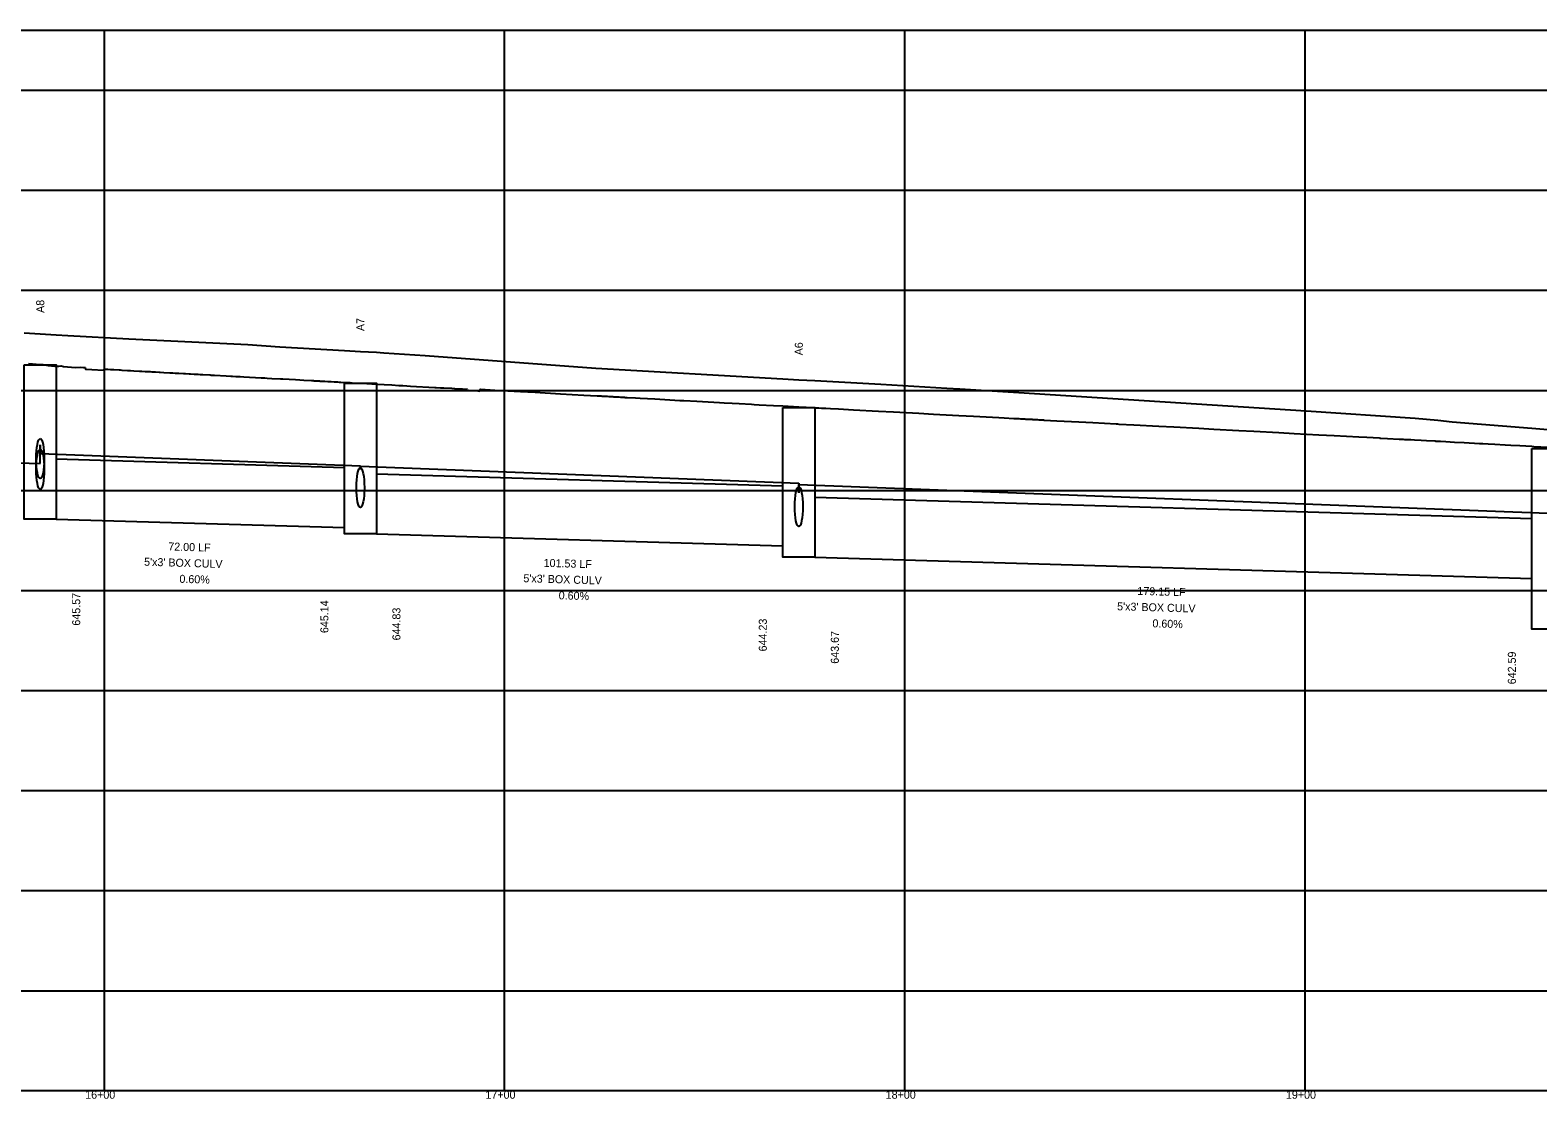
# Model space of a CAD drawing. Extents: x 2252703 to 2264864, y 13787568 to 13790989.
# Drawn here: x 2259493.5 to 2259870.2, y 13790698.5 to 13790965.5 of the extents above; entities that cross this region are included whole.
import ezdxf

# ---------------------------------------------------------------- set-up
doc = ezdxf.new("R2010")
doc.units = 0
for name, color, linetype in [('blank4', 7, 'Continuous'), ('D_DRN_PROF_HGL', 7, 'Continuous'), ('D_PROF_1', 7, 'Continuous'), ('D_PROF_NOTES_1', 7, 'Continuous'), ('Default', 7, 'Continuous'), ('Drain_PipeInside', 7, 'Continuous'), ('E_Terrain', 7, 'Continuous'), ('Inlet', 7, 'Continuous'), ('z - Construction', 7, 'Continuous')]:
    doc.layers.add(name, color=color, linetype=linetype)

msp = doc.modelspace()

# ---------------------------------------------------------------- linework, layer by layer
at = {"layer": 'blank4'}
msp.add_lwpolyline([(2257912.03, 13790700.51), (2257912.03, 13790965.51), (2261066.03, 13790965.51), (2261066.03, 13790700.51)], close=True, dxfattribs=at)
at = {"layer": 'D_DRN_PROF_HGL'}
for p, q in [((2259496, 13790857.2), (2259496, 13790861.87)), ((2259576, 13790856.64), (2259576, 13790855.72)), ((2259685.54, 13790852.34), (2259685.54, 13790849.94))]:
    msp.add_line(p, q, dxfattribs=at)
for points in [[(2259496, 13790861.87), (2259496, 13790859.73), (2259576, 13790856.64)], [(2259490.47, 13790857.4), (2259496, 13790857.2)], [(2259576, 13790855.72), (2259576, 13790856.57), (2259685.54, 13790852.34)], [(2259685.54, 13790849.94), (2259685.54, 13790851.99), (2259872.69, 13790844.8)]]:
    msp.add_lwpolyline(points, dxfattribs=at)
at = {"layer": 'D_PROF_1'}
msp.add_lwpolyline([(2259493.04, 13790882.2), (2259494.09, 13790882.13), (2259496, 13790882), (2259496, 13790882), (2259496.67, 13790881.95), (2259497.04, 13790881.92), (2259497.97, 13790881.71), (2259499.67, 13790881.59), (2259500, 13790881.57), (2259500, 13790881.57), (2259500.69, 13790881.52), (2259501.24, 13790881.63), (2259501.79, 13790881.44), (2259502.79, 13790881.37), (2259504.86, 13790881.23), (2259506, 13790881.3), (2259506.8, 13790881.25), (2259507.23, 13790881.23), (2259507.27, 13790881.23), (2259507.28, 13790880.78), (2259508.9, 13790880.69), (2259511.85, 13790880.53), (2259511.94, 13790880.82), (2259512.61, 13790880.79), (2259512.89, 13790880.77), (2259513.57, 13790880.73), (2259513.95, 13790880.71), (2259514.38, 13790880.69), (2259515.7, 13790880.62), (2259516, 13790880.6), (2259516.42, 13790880.58), (2259517.78, 13790880.5), (2259518.11, 13790880.48), (2259518.11, 13790880.48), (2259518.12, 13790880.48), (2259518.12, 13790880.48), (2259518.12, 13790880.48), (2259518.12, 13790880.48), (2259518.13, 13790880.48), (2259518.18, 13790880.48), (2259518.36, 13790880.47), (2259518.4, 13790880.47), (2259518.46, 13790880.46), (2259518.55, 13790880.46), (2259519.36, 13790880.41), (2259520.84, 13790880.33), (2259521.14, 13790880.31), (2259521.31, 13790880.3), (2259521.41, 13790880.3), (2259522.25, 13790880.25), (2259522.6, 13790880.23), (2259522.63, 13790880.23), (2259523.45, 13790880.19), (2259523.87, 13790880.16), (2259523.89, 13790880.16), (2259523.92, 13790880.16), (2259524.32, 13790880.14), (2259524.53, 13790880.13), (2259524.53, 13790880.13), (2259524.54, 13790880.13), (2259524.57, 13790880.12), (2259524.61, 13790880.12), (2259524.84, 13790880.11), (2259525.73, 13790880.06), (2259526, 13790880.05), (2259526.86, 13790880), (2259528.42, 13790879.91), (2259528.44, 13790879.91), (2259528.49, 13790879.91), (2259528.83, 13790879.89), (2259529.02, 13790879.88), (2259529.09, 13790879.87), (2259529.15, 13790879.87), (2259529.74, 13790879.84), (2259529.94, 13790879.83), (2259529.99, 13790879.82), (2259530.02, 13790879.82), (2259530.65, 13790879.79), (2259531.78, 13790879.73), (2259532.28, 13790879.7), (2259533.18, 13790879.65), (2259533.57, 13790879.63), (2259534.44, 13790879.58), (2259534.53, 13790879.57), (2259535.48, 13790879.52), (2259536, 13790879.49), (2259536.66, 13790879.46), (2259538.43, 13790879.36), (2259538.75, 13790879.34), (2259538.89, 13790879.33), (2259539.14, 13790879.32), (2259539.58, 13790879.29), (2259542.45, 13790879.14), (2259543.59, 13790879.07), (2259544.04, 13790879.05), (2259544.85, 13790879), (2259545.14, 13790878.99), (2259545.29, 13790878.98), (2259545.53, 13790878.96), (2259545.95, 13790878.94), (2259545.97, 13790878.94), (2259546, 13790878.94), (2259546.85, 13790878.89), (2259551.18, 13790878.65), (2259552.13, 13790878.6), (2259552.72, 13790878.57), (2259553.89, 13790878.5), (2259556, 13790878.39), (2259556.61, 13790878.35), (2259556.61, 13790878.35), (2259559.75, 13790878.18), (2259560.88, 13790878.12), (2259561.87, 13790878.06), (2259563.79, 13790877.96), (2259563.86, 13790877.95), (2259564.16, 13790877.94), (2259564.32, 13790877.93), (2259564.49, 13790877.92), (2259564.8, 13790877.9), (2259564.9, 13790877.9), (2259564.95, 13790877.89), (2259565.08, 13790877.89), (2259565.32, 13790877.87), (2259565.49, 13790877.86), (2259565.81, 13790877.85), (2259565.93, 13790877.84), (2259566, 13790877.83), (2259566.22, 13790877.82), (2259566.35, 13790877.82), (2259566.38, 13790877.81), (2259566.79, 13790877.79), (2259566.98, 13790877.78), (2259567.03, 13790877.78), (2259567.05, 13790877.78), (2259567.08, 13790877.78), (2259567.13, 13790877.77), (2259567.88, 13790877.73), (2259568.29, 13790877.71), (2259568.7, 13790877.69), (2259569.44, 13790877.65), (2259569.46, 13790877.64), (2259569.51, 13790877.64), (2259569.54, 13790877.64), (2259569.59, 13790877.64), (2259570.32, 13790877.6), (2259570.73, 13790877.57), (2259571.13, 13790877.55), (2259571.85, 13790877.51), (2259571.88, 13790877.51), (2259571.93, 13790877.51), (2259571.98, 13790877.51), (2259572, 13790877.5), (2259572, 13790877.5), (2259572.01, 13790877.5), (2259572.4, 13790877.48), (2259573.12, 13790877.44), (2259573.34, 13790877.43), (2259573.74, 13790877.41), (2259573.98, 13790877.4), (2259575.44, 13790877.32), (2259576, 13790877.28), (2259576, 13790877.28), (2259576.31, 13790877.27), (2259577.59, 13790877.2), (2259580, 13790877.06), (2259580, 13790877.06), (2259583.85, 13790876.85), (2259585.59, 13790876.75), (2259585.64, 13790876.75), (2259585.71, 13790876.75), (2259585.8, 13790876.74), (2259585.85, 13790876.74), (2259585.91, 13790876.74), (2259586, 13790876.73), (2259586.14, 13790876.72), (2259586.22, 13790876.72), (2259586.45, 13790876.71), (2259586.58, 13790876.7), (2259587.62, 13790876.64), (2259588.53, 13790876.59), (2259594.58, 13790876.25), (2259594.97, 13790876.23), (2259596, 13790876.17), (2259596.16, 13790876.16), (2259596.46, 13790876.15), (2259596.47, 13790876.15), (2259596.85, 13790876.13), (2259598.83, 13790876.02), (2259599.55, 13790875.97), (2259599.56, 13790875.97), (2259601.51, 13790875.87), (2259602.61, 13790875.8), (2259602.7, 13790875.8), (2259602.76, 13790875.51), (2259603.69, 13790875.46), (2259605.35, 13790875.36), (2259605.77, 13790875.34), (2259606, 13790875.78), (2259609.63, 13790875.58), (2259616.01, 13790875.22), (2259619.65, 13790875.02), (2259626.01, 13790874.66), (2259631.81, 13790874.34), (2259635.19, 13790874.15), (2259635.3, 13790874.15), (2259635.48, 13790874.14), (2259635.5, 13790874.14), (2259635.52, 13790874.14), (2259635.53, 13790874.13), (2259635.56, 13790874.13), (2259635.72, 13790874.12), (2259636.01, 13790874.11), (2259636.14, 13790874.1), (2259636.22, 13790874.1), (2259636.31, 13790874.09), (2259636.47, 13790874.08), (2259636.76, 13790874.07), (2259636.92, 13790874.06), (2259636.92, 13790874.06), (2259636.93, 13790874.06), (2259636.93, 13790874.06), (2259636.93, 13790874.06), (2259637.19, 13790874.04), (2259637.64, 13790874.02), (2259638.08, 13790873.99), (2259638.33, 13790873.98), (2259638.35, 13790873.98), (2259638.37, 13790873.98), (2259638.39, 13790873.98), (2259638.4, 13790873.97), (2259638.66, 13790873.96), (2259639.1, 13790873.94), (2259639.35, 13790873.92), (2259639.77, 13790873.9), (2259639.82, 13790873.9), (2259639.84, 13790873.89), (2259639.87, 13790873.89), (2259639.92, 13790873.89), (2259639.96, 13790873.89), (2259639.98, 13790873.89), (2259640.35, 13790873.87), (2259640.56, 13790873.85), (2259640.95, 13790873.83), (2259641.18, 13790873.82), (2259641.24, 13790873.82), (2259641.28, 13790873.81), (2259641.35, 13790873.81), (2259641.39, 13790873.81), (2259641.42, 13790873.81), (2259641.44, 13790873.8), (2259641.8, 13790873.78), (2259642.01, 13790873.77), (2259642.17, 13790873.76), (2259642.26, 13790873.76), (2259642.44, 13790873.75), (2259642.54, 13790873.74), (2259642.58, 13790873.74), (2259642.6, 13790873.74), (2259642.64, 13790873.74), (2259642.66, 13790873.74), (2259644.75, 13790873.62), (2259645.94, 13790873.55), (2259649.55, 13790873.35), (2259655.84, 13790873.01), (2259656.2, 13790872.98), (2259656.84, 13790872.95), (2259660.08, 13790872.77), (2259665.74, 13790872.47), (2259666.88, 13790872.4), (2259668.9, 13790872.29), (2259670.63, 13790872.2), (2259673.7, 13790872.04), (2259674.4, 13790872), (2259675.64, 13790871.93), (2259679.18, 13790871.74), (2259681.54, 13790871.62), (2259681.54, 13790871.62), (2259685.54, 13790871.4), (2259685.54, 13790871.4), (2259687.34, 13790871.3), (2259689.54, 13790871.18), (2259689.54, 13790871.18), (2259690.57, 13790871.12), (2259691.21, 13790871.09), (2259692.32, 13790871.03), (2259693.48, 13790870.97), (2259695.49, 13790870.86), (2259699.17, 13790870.66), (2259705.49, 13790870.32), (2259709.18, 13790870.12), (2259715.49, 13790869.78), (2259719.19, 13790869.59), (2259725.49, 13790869.25), (2259729.2, 13790869.05), (2259735.49, 13790868.71), (2259736.88, 13790868.64), (2259739.26, 13790868.51), (2259739.3, 13790868.51), (2259739.37, 13790868.5), (2259739.43, 13790868.5), (2259739.54, 13790868.49), (2259739.8, 13790868.48), (2259740.24, 13790868.46), (2259740.49, 13790868.44), (2259740.92, 13790868.42), (2259741, 13790868.42), (2259741.13, 13790868.41), (2259741.2, 13790868.4), (2259741.34, 13790868.4), (2259741.59, 13790868.38), (2259742.01, 13790868.36), (2259742.25, 13790868.35), (2259742.67, 13790868.33), (2259742.75, 13790868.32), (2259742.91, 13790868.31), (2259743, 13790868.31), (2259743.16, 13790868.3), (2259743.4, 13790868.29), (2259743.81, 13790868.27), (2259744.04, 13790868.25), (2259744.44, 13790868.23), (2259744.54, 13790868.23), (2259744.72, 13790868.22), (2259744.82, 13790868.21), (2259745.01, 13790868.2), (2259745.19, 13790868.19), (2259745.49, 13790868.17), (2259745.54, 13790868.17), (2259745.63, 13790868.17), (2259745.85, 13790868.16), (2259746.23, 13790868.14), (2259746.35, 13790868.13), (2259746.55, 13790868.12), (2259746.64, 13790868.11), (2259746.8, 13790868.1), (2259750.03, 13790867.93), (2259755.49, 13790867.64), (2259758.98, 13790867.45), (2259764.85, 13790867.14), (2259764.92, 13790867.13), (2259765.04, 13790867.13), (2259765.2, 13790867.12), (2259765.49, 13790867.1), (2259769.23, 13790866.9), (2259775.49, 13790866.56), (2259779.24, 13790866.37), (2259785.49, 13790866.03), (2259789.25, 13790865.83), (2259795.5, 13790865.49), (2259799.26, 13790865.29), (2259805.5, 13790864.96), (2259809.27, 13790864.75), (2259815.5, 13790864.42), (2259819.28, 13790864.22), (2259825.5, 13790863.88), (2259827.44, 13790863.78), (2259830.63, 13790863.61), (2259830.63, 13790863.61), (2259830.64, 13790863.61), (2259830.68, 13790863.6), (2259830.76, 13790863.6), (2259830.82, 13790863.6), (2259830.92, 13790863.59), (2259832.65, 13790863.5), (2259835.5, 13790863.35), (2259835.83, 13790863.33), (2259836.39, 13790863.3), (2259836.44, 13790863.29), (2259836.53, 13790863.29), (2259836.84, 13790863.27), (2259837.35, 13790863.25), (2259837.75, 13790863.22), (2259838.42, 13790863.19), (2259839.39, 13790863.14), (2259841, 13790863.05), (2259842.34, 13790862.98), (2259844.5, 13790862.86), (2259844.71, 13790862.85), (2259845.07, 13790862.83), (2259845.25, 13790862.82), (2259845.54, 13790862.81), (2259845.66, 13790862.8), (2259845.85, 13790862.79), (2259847.2, 13790862.72), (2259849.35, 13790862.6), (2259849.37, 13790862.6), (2259849.4, 13790862.6), (2259851.8, 13790862.47), (2259855.62, 13790862.26), (2259856.46, 13790862.22), (2259857.79, 13790862.15), (2259859.44, 13790862.06), (2259862.02, 13790861.91), (2259863.46, 13790861.84), (2259865.7, 13790861.71), (2259868.69, 13790861.55), (2259868.69, 13790861.55), (2259869.22, 13790861.52), (2259872.69, 13790861.33)], dxfattribs=at)
at = {"layer": 'Default'}
for p, q in [((2259512.03, 13790700.51), (2259512.03, 13790965.51)), ((2259612.03, 13790700.51), (2259612.03, 13790965.51)), ((2259712.03, 13790700.51), (2259712.03, 13790965.51)), ((2259812.03, 13790700.51), (2259812.03, 13790965.51))]:
    msp.add_line(p, q, dxfattribs=at)
at = {"layer": 'Drain_PipeInside'}
for p, q in [((2259500, 13790858.36), (2259572, 13790856.2)), ((2259580, 13790854.68), (2259681.54, 13790851.64)), ((2259689.54, 13790848.84), (2259868.69, 13790843.47)), ((2259500, 13790843.36), (2259572, 13790841.2)), ((2259580, 13790839.68), (2259681.54, 13790836.64)), ((2259689.54, 13790833.84), (2259868.69, 13790828.47))]:
    msp.add_line(p, q, dxfattribs=at)
for centre in [(2259496, 13790858.45), (2259496, 13790855.76), (2259576, 13790851.2), (2259685.54, 13790846.46)]:
    msp.add_ellipse(centre, major_axis=(0, 5), ratio=0.2, dxfattribs=at)
at = {"layer": 'E_Terrain'}
msp.add_lwpolyline([(2259492, 13790889.84), (2259496, 13790889.61), (2259496, 13790889.61), (2259500, 13790889.38), (2259500, 13790889.38), (2259502.9, 13790889.21), (2259518.12, 13790888.4), (2259547.85, 13790886.96), (2259555.86, 13790886.42), (2259572, 13790885.48), (2259572, 13790885.48), (2259576, 13790885.24), (2259576, 13790885.24), (2259580, 13790885.01), (2259580, 13790885.01), (2259581.84, 13790884.9), (2259592.22, 13790884.2), (2259634.8, 13790881.09), (2259681.54, 13790878.35), (2259681.54, 13790878.35), (2259685.54, 13790878.14), (2259685.54, 13790878.14), (2259689.54, 13790877.93), (2259689.54, 13790877.93), (2259706.05, 13790877.03), (2259722.49, 13790876.08), (2259725.74, 13790875.88), (2259740.47, 13790874.98), (2259812.34, 13790870.38), (2259839.56, 13790868.54), (2259845.2, 13790868.05), (2259848.76, 13790867.61), (2259868.69, 13790866.03), (2259868.69, 13790866.03), (2259872.69, 13790865.72)], dxfattribs=at)
at = {"layer": 'Inlet'}
for points in [[(2259492, 13790881.85), (2259500, 13790881.85), (2259500, 13790843.36), (2259492, 13790843.36)], [(2259572, 13790877.3), (2259580, 13790877.3), (2259580, 13790839.68), (2259572, 13790839.68)], [(2259681.54, 13790871.25), (2259689.54, 13790871.25), (2259689.54, 13790833.84), (2259681.54, 13790833.84)], [(2259868.69, 13790860.97), (2259876.69, 13790860.97), (2259876.69, 13790815.81), (2259868.69, 13790815.81)]]:
    msp.add_lwpolyline(points, close=True, dxfattribs=at)
at = {"layer": 'z - Construction'}
for p, q in [((2257912.03, 13790950.51), (2261066.03, 13790950.51)), ((2257912.03, 13790925.51), (2261066.03, 13790925.51)), ((2257912.03, 13790900.51), (2261066.03, 13790900.51)), ((2257912.03, 13790875.51), (2261066.03, 13790875.51)), ((2257912.03, 13790850.51), (2261066.03, 13790850.51)), ((2257912.03, 13790825.51), (2261066.03, 13790825.51)), ((2257912.03, 13790800.51), (2261066.03, 13790800.51)), ((2257912.03, 13790775.51), (2261066.03, 13790775.51)), ((2257912.03, 13790750.51), (2261066.03, 13790750.51)), ((2257912.03, 13790725.51), (2261066.03, 13790725.51))]:
    msp.add_line(p, q, dxfattribs=at)

# ---------------------------------------------------------------- texts
at = {"layer": 'D_PROF_NOTES_1'}
for s, rotation, p in [('A8', 90, (2259497, 13790894.86)), ('A7', 90, (2259577, 13790890.32)), ('A6', 90, (2259686.54, 13790884.26)), ('72.00 LF', 358.2816, (2259527.98, 13790835.52)), ("5'x3' BOX CULV", 358.2816, (2259521.93, 13790831.7)), ('101.53 LF', 358.2816, (2259621.76, 13790831.43)), ('0.60%', 358.2816, (2259530.76, 13790827.43)), ("5'x3' BOX CULV", 358.2816, (2259616.7, 13790827.58)), ('645.57', 90, (2259506, 13790816.72)), ('645.14', 90, (2259568, 13790814.86)), ('0.60%', 358.2816, (2259625.52, 13790823.31)), ('179.15 LF', 358.2816, (2259770.1, 13790824.42)), ('644.83', 90, (2259586, 13790813.03)), ("5'x3' BOX CULV", 358.2816, (2259765.04, 13790820.57)), ('644.23', 90, (2259677.54, 13790810.28)), ('643.67', 90, (2259695.54, 13790807.2)), ('0.60%', 358.2816, (2259773.86, 13790816.31)), ('642.59', 90, (2259864.69, 13790802.06))]:
    msp.add_text(s, height=2, rotation=rotation, dxfattribs=at).set_placement(p)
at = {"layer": 'Default'}
for s, p in [('16+00', (2259507.24, 13790698.51)), ('17+00', (2259607.24, 13790698.51)), ('18+00', (2259707.24, 13790698.51)), ('19+00', (2259807.24, 13790698.51))]:
    msp.add_text(s, height=2, dxfattribs=at).set_placement(p)

doc.saveas('drawing.dxf')
